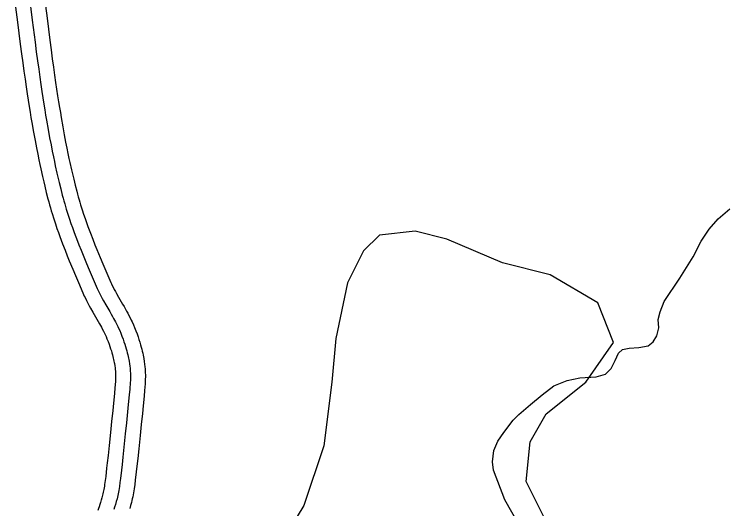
# Model space of a CAD drawing. Extents: x 3177385 to 3215275, y 903885 to 929304.
# Drawn here: x 3211217 to 3211937, y 911988 to 912486 of the extents above; entities that cross this region are included whole.
import ezdxf

# ---------------------------------------------------------------- set-up
doc = ezdxf.new("R2010")
doc.units = 0
for name, color, linetype in [('V-ROAD-CNTR', 7, 'Continuous'), ('V-SITE-VEGE', 7, 'Continuous'), ('V-TOPO-SHOR', 7, 'Continuous')]:
    doc.layers.add(name, color=color, linetype=linetype)

msp = doc.modelspace()

# ---------------------------------------------------------------- linework, layer by layer
at = {"layer": 'V-ROAD-CNTR'}
for points in [[(3211217.48, 912503.26), (3211220.7, 912477.95), (3211223.53, 912455.79), (3211224.81, 912446.08), (3211226.03, 912436.97), (3211227.2, 912428.43), (3211228.33, 912420.42), (3211229.41, 912412.91), (3211230.46, 912405.86), (3211231.47, 912399.26), (3211232.44, 912393.06), (3211233.38, 912387.26), (3211234.28, 912381.81), (3211235.15, 912376.69), (3211236.83, 912367.13), (3211238.37, 912358.75), (3211239.78, 912351.42), (3211241.05, 912345), (3211242.2, 912339.39), (3211243.24, 912334.48), (3211244.18, 912330.16), (3211245.85, 912322.66), (3211247.15, 912317.06)], [(3211232.36, 912505.16), (3211235.57, 912479.85), (3211238.41, 912457.72), (3211239.68, 912448.05), (3211240.89, 912438.99), (3211242.06, 912430.49), (3211243.18, 912422.54), (3211244.26, 912415.08), (3211245.29, 912408.1), (3211246.29, 912401.55), (3211247.26, 912395.42), (3211248.18, 912389.67), (3211249.07, 912384.29), (3211249.93, 912379.24), (3211251.59, 912369.79), (3211253.11, 912361.52), (3211254.5, 912354.29), (3211255.75, 912347.97), (3211256.89, 912342.45), (3211257.91, 912337.61), (3211258.82, 912333.39), (3211260.48, 912325.99), (3211261.76, 912320.45)], [(3211247.24, 912507.06), (3211250.45, 912481.75), (3211253.29, 912459.65), (3211254.55, 912450.02), (3211255.76, 912441), (3211256.91, 912432.56), (3211258.03, 912424.66), (3211259.1, 912417.26), (3211260.13, 912410.33), (3211261.12, 912403.85), (3211262.07, 912397.78), (3211262.99, 912392.09), (3211263.87, 912386.77), (3211264.71, 912381.8), (3211266.35, 912372.44), (3211267.85, 912364.29), (3211269.22, 912357.17), (3211270.46, 912350.94), (3211271.57, 912345.5), (3211272.58, 912340.75), (3211273.47, 912336.61), (3211275.1, 912329.33), (3211276.38, 912323.85)], [(3211276.36, 912323.93), (3211277.33, 912319.83), (3211278.84, 912313.72), (3211280.39, 912307.62), (3211281.16, 912304.7), (3211281.93, 912301.87), (3211282.71, 912299.15), (3211283.48, 912296.51), (3211284.24, 912293.99), (3211285.79, 912289.04), (3211287.3, 912284.43), (3211288.77, 912280.13), (3211290.18, 912276.09), (3211291.55, 912272.32), (3211292.86, 912268.79), (3211294.1, 912265.5), (3211296.52, 912259.28), (3211298.68, 912253.86), (3211300.6, 912249.13), (3211304.07, 912240.8), (3211306.71, 912234.57), (3211310.74, 912225.18), (3211314.79, 912215.81), (3211315.36, 912214.52), (3211315.89, 912213.36), (3211317.04, 912210.98), (3211318.17, 912208.78), (3211319.28, 912206.7), (3211320.35, 912204.76), (3211322.52, 912200.97), (3211326.53, 912194.13), (3211328.09, 912191.48), (3211329.46, 912189.09), (3211330.67, 912186.95), (3211331.72, 912185.03), (3211332.66, 912183.29), (3211334.21, 912180.28), (3211335.38, 912177.91), (3211336.25, 912176.06), (3211337.49, 912173.3), (3211338.67, 912170.47), (3211339.97, 912167.14), (3211341.13, 912164.03), (3211342.17, 912161.09), (3211343.1, 912158.31), (3211343.93, 912155.67), (3211344.67, 912153.19), (3211345.33, 912150.85), (3211345.91, 912148.63), (3211346.42, 912146.54), (3211346.87, 912144.57), (3211347.26, 912142.71), (3211347.61, 912140.97), (3211347.92, 912139.27), (3211348.41, 912136.21), (3211348.78, 912133.47), (3211349.04, 912131.05), (3211349.23, 912128.93), (3211349.36, 912127.06), (3211349.45, 912125.36), (3211349.53, 912122.54), (3211349.53, 912120.36), (3211349.5, 912118.67), (3211349.4, 912116.24), (3211349.24, 912113.85), (3211348.69, 912107.23), (3211348.19, 912101.51), (3211347.26, 912091.55), (3211346.53, 912084.07), (3211345.39, 912072.89), (3211344.23, 912061.74), (3211342.85, 912048.47), (3211341.79, 912038.49), (3211340.98, 912030.98), (3211340.34, 912025.31), (3211339.32, 912016.84), (3211338.79, 912012.56), (3211338.22, 912008.24), (3211337.91, 912006.09), (3211337.56, 912003.96), (3211337.19, 912001.92), (3211336.8, 911999.96), (3211336.4, 911998.08), (3211335.98, 911996.27), (3211335.54, 911994.48), (3211334.67, 911991.19), (3211333.82, 911988.24)], [(3211247.17, 912316.98), (3211248.18, 912312.77), (3211249.73, 912306.44), (3211251.35, 912300.09), (3211252.19, 912296.89), (3211253.04, 912293.81), (3211253.88, 912290.84), (3211254.72, 912287.97), (3211255.56, 912285.18), (3211257.22, 912279.88), (3211258.84, 912274.93), (3211260.42, 912270.31), (3211261.93, 912266.02), (3211263.38, 912262.01), (3211264.76, 912258.27), (3211266.09, 912254.77), (3211268.6, 912248.29), (3211270.85, 912242.64), (3211272.86, 912237.71), (3211276.41, 912229.19), (3211279.11, 912222.81), (3211283.19, 912213.32), (3211287.29, 912203.81), (3211288, 912202.2), (3211288.75, 912200.56), (3211290.18, 912197.61), (3211291.58, 912194.87), (3211292.92, 912192.37), (3211294.2, 912190.06), (3211296.56, 912185.93), (3211300.65, 912178.97), (3211302.13, 912176.43), (3211303.39, 912174.24), (3211304.46, 912172.35), (3211305.36, 912170.7), (3211306.12, 912169.3), (3211307.43, 912166.76), (3211308.35, 912164.89), (3211308.99, 912163.53), (3211309.95, 912161.4), (3211310.85, 912159.24), (3211311.94, 912156.44), (3211312.93, 912153.8), (3211313.8, 912151.33), (3211314.57, 912149.03), (3211315.25, 912146.88), (3211315.84, 912144.87), (3211316.37, 912143), (3211316.82, 912141.26), (3211317.22, 912139.63), (3211317.57, 912138.12), (3211317.87, 912136.69), (3211318.13, 912135.37), (3211318.35, 912134.19), (3211318.73, 912131.83), (3211319, 912129.83), (3211319.19, 912128.09), (3211319.32, 912126.57), (3211319.41, 912125.25), (3211319.47, 912124.16), (3211319.53, 912122.09), (3211319.53, 912120.6), (3211319.51, 912119.54), (3211319.44, 912117.84), (3211319.33, 912116.1), (3211318.8, 912109.8), (3211318.31, 912104.22), (3211317.39, 912094.4), (3211316.67, 912087.04), (3211315.55, 912075.96), (3211314.39, 912064.85), (3211313.01, 912051.6), (3211311.96, 912041.69), (3211311.16, 912034.29), (3211310.54, 912028.78), (3211309.55, 912020.49), (3211309.03, 912016.39), (3211308.5, 912012.33), (3211308.26, 912010.64), (3211308, 912009.06), (3211307.72, 912007.53), (3211307.43, 912006.04), (3211307.12, 912004.61), (3211306.79, 912003.2), (3211306.47, 912001.89), (3211305.76, 911999.2), (3211305, 911996.58)], [(3211261.76, 912320.45), (3211262.75, 912316.3), (3211264.28, 912310.08), (3211265.87, 912303.86), (3211266.68, 912300.8), (3211267.49, 912297.84), (3211268.3, 912294.99), (3211269.1, 912292.24), (3211269.9, 912289.58), (3211271.51, 912284.46), (3211273.07, 912279.68), (3211274.59, 912275.22), (3211276.06, 912271.06), (3211277.46, 912267.17), (3211278.81, 912263.53), (3211280.09, 912260.13), (3211282.56, 912253.79), (3211284.77, 912248.25), (3211286.73, 912243.42), (3211290.24, 912235), (3211292.91, 912228.69), (3211296.96, 912219.25), (3211301.04, 912209.81), (3211301.68, 912208.36), (3211302.32, 912206.96), (3211303.61, 912204.29), (3211304.88, 912201.83), (3211306.1, 912199.54), (3211307.28, 912197.41), (3211309.54, 912193.45), (3211313.59, 912186.55), (3211315.11, 912183.95), (3211316.43, 912181.66), (3211317.56, 912179.65), (3211318.54, 912177.87), (3211319.39, 912176.3), (3211320.82, 912173.52), (3211321.87, 912171.4), (3211322.62, 912169.79), (3211323.72, 912167.35), (3211324.76, 912164.85), (3211325.95, 912161.79), (3211327.03, 912158.92), (3211327.98, 912156.21), (3211328.83, 912153.67), (3211329.59, 912151.28), (3211330.26, 912149.03), (3211330.85, 912146.92), (3211331.36, 912144.95), (3211331.82, 912143.09), (3211332.22, 912141.34), (3211332.57, 912139.7), (3211332.87, 912138.17), (3211333.13, 912136.73), (3211333.57, 912134.02), (3211333.89, 912131.65), (3211334.12, 912129.57), (3211334.28, 912127.75), (3211334.39, 912126.16), (3211334.46, 912124.76), (3211334.53, 912122.32), (3211334.53, 912120.48), (3211334.51, 912119.11), (3211334.42, 912117.04), (3211334.29, 912114.97), (3211333.75, 912108.51), (3211333.25, 912102.86), (3211332.33, 912092.97), (3211331.6, 912085.55), (3211330.47, 912074.42), (3211329.31, 912063.3), (3211327.93, 912050.03), (3211326.88, 912040.09), (3211326.07, 912032.63), (3211325.44, 912027.04), (3211324.44, 912018.66), (3211323.91, 912014.47), (3211323.36, 912010.29), (3211323.08, 912008.37), (3211322.78, 912006.51), (3211322.46, 912004.73), (3211322.11, 912003), (3211321.76, 912001.34), (3211321.39, 911999.74), (3211321.01, 911998.19), (3211320.22, 911995.2), (3211319.41, 911992.41)], [(3211305.09, 911996.87), (3211304.32, 911994.39), (3211303.59, 911992.19), (3211302.87, 911990.12), (3211302.17, 911988.18), (3211301.5, 911986.38)], [(3211319.41, 911992.41), (3211318.6, 911989.81), (3211317.8, 911987.39)]]:
    msp.add_lwpolyline(points, dxfattribs=at)
at = {"layer": 'V-SITE-VEGE'}
for p, q in [((3211585.32, 912263.53), (3211569.33, 912247.52)), ((3211621.32, 912267.53), (3211585.32, 912263.53)), ((3211653.31, 912259.53), (3211621.32, 912267.53)), ((3211709.3, 912235.51), (3211653.31, 912259.53)), ((3211569.33, 912247.52), (3211553.33, 912215.5)), ((3211757.29, 912223.51), (3211709.3, 912235.51)), ((3211805.28, 912195.49), (3211757.29, 912223.51)), ((3211553.33, 912215.5), (3211541.33, 912159.47)), ((3211821.28, 912155.47), (3211805.28, 912195.49)), ((3211541.33, 912159.47), (3211537.33, 912115.45)), ((3211793.28, 912115.45), (3211821.28, 912155.47)), ((3211537.33, 912115.45), (3211529.33, 912051.42)), ((3211753.29, 912083.44), (3211793.28, 912115.45)), ((3211737.3, 912055.42), (3211753.29, 912083.44)), ((3211733.3, 912015.4), (3211737.3, 912055.42)), ((3211529.33, 912051.42), (3211509.33, 911991.39)), ((3211753.29, 911975.38), (3211733.3, 912015.4)), ((3211509.33, 911991.39), (3211477.34, 911939.36))]:
    msp.add_line(p, q, dxfattribs=at)
at = {"layer": 'V-TOPO-SHOR'}
msp.add_lwpolyline([(3211724.42, 911974.49), (3211711.75, 911997.01), (3211700.31, 912026.83), (3211699.29, 912035.27), (3211700.52, 912046.68), (3211704.58, 912056.14), (3211710.75, 912064.9), (3211719.97, 912077.19), (3211725.86, 912082.76), (3211737.44, 912092.97), (3211749.3, 912102.71), (3211761.13, 912111.69), (3211774.66, 912117.24), (3211787.29, 912119.78), (3211803.68, 912120.78), (3211812.96, 912123.6), (3211818.7, 912129.17), (3211823.01, 912137.39), (3211826.37, 912144.59), (3211830.34, 912148.39), (3211836.97, 912149.8), (3211846.62, 912150.47), (3211856.17, 912152.21), (3211861.07, 912155.98), (3211864.99, 912162.23), (3211866.7, 912170.26), (3211866.13, 912178.69), (3211868.13, 912186.4), (3211872.22, 912196.62), (3211888.02, 912220.1), (3211901.44, 912241.55), (3211909.43, 912257.26), (3211917.43, 912269.61), (3211926.72, 912279.92), (3211938.29, 912289.83)], dxfattribs=at)

doc.saveas('drawing.dxf')
